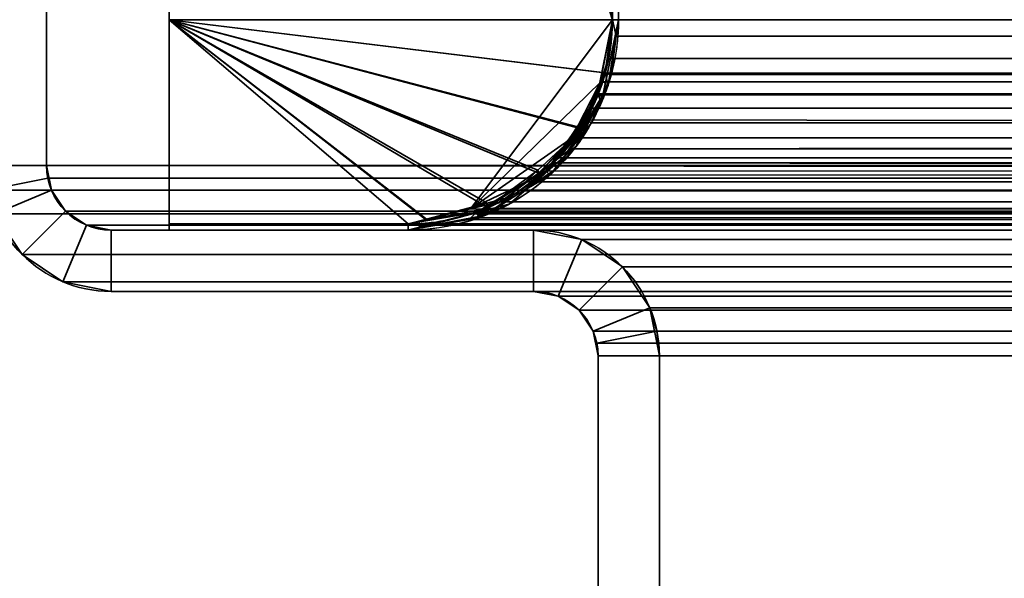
# Model space of a CAD drawing. Header units: millimetres. Extents: x -503 to 6703, y -110 to 193.
# Tile 456 of 656: x 1136 to 1160, y 41 to 55. Entities that reach past the tile are written whole.
import ezdxf

# ---------------------------------------------------------------- set-up
doc = ezdxf.new("R2010")
doc.units = ezdxf.units.MM
doc.layers.add('151', color=7, linetype='Continuous', true_color=0xffffff)

# ---------------------------------------------------------------- blocks, each defined once
blk = doc.blocks.new('UG_SURFACE_002')
at = {"layer": '151', "color": 252, "linetype": 'Continuous', "lineweight": 35}
for points in [[(2052.5, -14, 2212.25), (2052.5, 174.4, 2212.25), (947.5, 174.4, 2212.25), (947.5, -14, 2212.25)], [(1097.5, -14, 2062.25), (1097.5, 174.4, 2062.25), (1902.5, 174.4, 2062.25), (1902.5, -14, 2062.25)]]:
    blk.add_3dface(points, dxfattribs=at)
blk = doc.blocks.new('UG_SURFACE_166')
at = {"layer": '151', "color": 252, "linetype": 'Continuous', "lineweight": 35}
for points in [[(1137, 51.58, 2020.25), (1137, 76.92, 2020.25), (1135.5, 76.92, 2021.75), (1135.5, 51.58, 2021.75)], [(1137, 76.92, -7.75), (1137, 51.58, -7.75), (1135.5, 51.58, -7.75), (1135.5, 76.92, -7.75)], [(1137, 51.58, 2020.25), (1137, 51.58, -7.75), (1137, 76.92, -7.75), (1137, 76.92, 2020.25)], [(1135.5, 51.58, 2021.75), (1135.559, 50.979, 2021.691), (1137.03, 51.272, 2020.22), (1137, 51.58, 2020.25)], [(1137, 51.58, -7.75), (1137.12, 50.975, -7.75), (1135.734, 50.401, -7.75), (1135.5, 51.58, -7.75)], [(1137, 51.58, -7.75), (1137.03, 51.272, 2020.22), (1137.12, 50.975, 2020.13)], [(1137, 51.58, -7.75), (1137, 51.58, 2020.25), (1137.03, 51.272, 2020.22)], [(1137.12, 50.975, 2020.13), (1137.12, 50.975, -7.75), (1137, 51.58, -7.75)], [(1135.559, 50.979, 2021.691), (1135.734, 50.401, 2021.516), (1137.12, 50.975, 2020.13), (1137.03, 51.272, 2020.22)], [(1135.734, 50.401, 2021.516), (1136.402, 49.402, 2020.848), (1137.463, 50.463, 2019.787), (1137.12, 50.975, 2020.13)], [(1136.402, 49.402, -7.75), (1135.734, 50.401, -7.75), (1137.12, 50.975, -7.75), (1137.463, 50.463, -7.75)], [(1137.463, 50.463, 2019.787), (1137.463, 50.463, -7.75), (1137.12, 50.975, -7.75), (1137.12, 50.975, 2020.13)], [(1135.734, 50.401, 2021.516), (1135.734, 50.401, -7.75), (1136.402, 49.402, -7.75), (1136.402, 49.402, 2020.848)], [(1137.975, 50.12, 2019.275), (1137.463, 50.463, 2019.787), (1136.402, 49.402, 2020.848), (1137.401, 48.734, 2019.849)], [(1137.463, 50.463, -7.75), (1137.975, 50.12, -7.75), (1137.401, 48.734, -7.75), (1136.402, 49.402, -7.75)], [(1137.975, 50.12, 2019.275), (1137.975, 50.12, -7.75), (1137.463, 50.463, -7.75), (1137.463, 50.463, 2019.787)], [(1138.58, 50, 2018.67), (1137.975, 50.12, 2019.275), (1137.401, 48.734, 2019.849), (1138.58, 48.5, 2018.67)], [(1138.58, 48.5, -7.75), (1137.401, 48.734, -7.75), (1137.975, 50.12, -7.75), (1138.58, 50, -7.75)], [(1138.58, 50, 2018.67), (1138.58, 50, -7.75), (1137.975, 50.12, -7.75), (1137.975, 50.12, 2019.275)], [(1148.92, 50, 2008.33), (1148.92, 50, -7.75), (1138.58, 50, -7.75), (1138.58, 50, 2018.67)], [(1138.58, 48.5, 2018.67), (1148.92, 48.5, 2008.33), (1148.92, 50, 2008.33), (1138.58, 50, 2018.67)], [(1138.58, 50, -7.75), (1148.92, 50, -7.75), (1148.92, 48.5, -7.75), (1138.58, 48.5, -7.75)], [(1150.099, 49.766, 2007.151), (1150.099, 49.766, -7.75), (1148.92, 50, -7.75), (1148.92, 50, 2008.33)], [(1148.92, 48.5, 2008.33), (1149.525, 48.38, 2007.725), (1150.099, 49.766, 2007.151), (1148.92, 50, 2008.33)], [(1148.92, 50, -7.75), (1150.099, 49.766, -7.75), (1149.525, 48.38, -7.75), (1148.92, 48.5, -7.75)], [(1149.525, 48.38, 2007.725), (1150.037, 48.037, 2007.213), (1151.098, 49.098, 2006.152), (1150.099, 49.766, 2007.151)], [(1150.037, 48.037, -7.75), (1149.525, 48.38, -7.75), (1150.099, 49.766, -7.75), (1151.098, 49.098, -7.75)], [(1151.098, 49.098, 2006.152), (1151.098, 49.098, -7.75), (1150.099, 49.766, -7.75), (1150.099, 49.766, 2007.151)], [(1136.402, 49.402, 2020.848), (1136.402, 49.402, -7.75), (1137.401, 48.734, -7.75), (1137.401, 48.734, 2019.849)], [(1151.766, 48.099, 2005.484), (1151.098, 49.098, 2006.152), (1150.037, 48.037, 2007.213), (1150.38, 47.525, 2006.87)], [(1151.098, 49.098, -7.75), (1151.766, 48.099, -7.75), (1150.38, 47.525, -7.75), (1150.037, 48.037, -7.75)], [(1151.766, 48.099, 2005.484), (1151.766, 48.099, -7.75), (1151.098, 49.098, -7.75), (1151.098, 49.098, 2006.152)], [(1137.401, 48.734, 2019.849), (1137.401, 48.734, -7.75), (1138.58, 48.5, -7.75), (1138.58, 48.5, 2018.67)], [(1148.92, 48.5, 2008.33), (1138.58, 48.5, 2018.67), (1138.58, 48.5, -7.75), (1148.92, 48.5, -7.75)], [(1148.92, 48.5, 2008.33), (1148.92, 48.5, -7.75), (1149.525, 48.38, -7.75), (1149.525, 48.38, 2007.725)], [(1149.525, 48.38, 2007.725), (1149.525, 48.38, -7.75), (1150.037, 48.037, -7.75), (1150.037, 48.037, 2007.213)], [(1150.037, 48.037, 2007.213), (1150.037, 48.037, -7.75), (1150.38, 47.525, -7.75), (1150.38, 47.525, 2006.87)], [(1151.941, 47.521, 2005.309), (1151.766, 48.099, 2005.484), (1150.38, 47.525, 2006.87), (1150.47, 47.228, 2006.78)], [(1150.5, 46.92, -7.75), (1150.38, 47.525, -7.75), (1151.766, 48.099, -7.75), (1152, 46.92, -7.75)], [(1151.766, 48.099, -7.75), (1151.766, 48.099, 2005.484), (1151.941, 47.521, 2005.309)], [(1151.941, 47.521, 2005.309), (1152, 46.92, -7.75), (1151.766, 48.099, -7.75)], [(1150.38, 47.525, -7.75), (1150.5, 46.92, -7.75), (1150.5, 46.92, 2006.75)], [(1150.5, 46.92, 2006.75), (1150.47, 47.228, 2006.78), (1150.38, 47.525, -7.75)], [(1150.47, 47.228, 2006.78), (1150.38, 47.525, 2006.87), (1150.38, 47.525, -7.75)], [(1152, 46.92, 2005.25), (1151.941, 47.521, 2005.309), (1150.47, 47.228, 2006.78), (1150.5, 46.92, 2006.75)], [(1151.941, 47.521, 2005.309), (1152, 46.92, 2005.25), (1152, 46.92, -7.75)], [(1150.5, 7.25, 2006.75), (1150.5, 46.92, 2006.75), (1150.5, 46.92, -7.75), (1150.5, 7.25, -7.75)], [(1150.5, 46.92, 2006.75), (1150.5, 7.25, 2006.75), (1152, 7.25, 2005.25), (1152, 46.92, 2005.25)], [(1152, 46.92, -7.75), (1152, 7.25, -7.75), (1150.5, 7.25, -7.75), (1150.5, 46.92, -7.75)], [(1152, 7.25, 2005.25), (1152, 7.25, -7.75), (1152, 46.92, -7.75), (1152, 46.92, 2005.25)]]:
    blk.add_3dface(points, dxfattribs=at)
blk = doc.blocks.new('UG_SURFACE_167')
at = {"layer": '151', "color": 252, "linetype": 'Continuous', "lineweight": 35}
for points in [[(1137, 51.58, 2020.25), (1137, 76.92, 2020.25), (1135.5, 76.92, 2021.75), (1135.5, 51.58, 2021.75)], [(1137, 76.92, -7.75), (1137, 51.58, -7.75), (1135.5, 51.58, -7.75), (1135.5, 76.92, -7.75)], [(1137, 51.58, 2020.25), (1137, 51.58, -7.75), (1137, 76.92, -7.75), (1137, 76.92, 2020.25)], [(1135.5, 51.58, 2021.75), (1135.559, 50.979, 2021.691), (1137.03, 51.272, 2020.22), (1137, 51.58, 2020.25)], [(1137, 51.58, -7.75), (1137.12, 50.975, -7.75), (1135.734, 50.401, -7.75), (1135.5, 51.58, -7.75)], [(1137, 51.58, -7.75), (1137.03, 51.272, 2020.22), (1137.12, 50.975, 2020.13)], [(1137, 51.58, -7.75), (1137, 51.58, 2020.25), (1137.03, 51.272, 2020.22)], [(1137.12, 50.975, 2020.13), (1137.12, 50.975, -7.75), (1137, 51.58, -7.75)], [(1135.559, 50.979, 2021.691), (1135.734, 50.401, 2021.516), (1137.12, 50.975, 2020.13), (1137.03, 51.272, 2020.22)], [(1135.734, 50.401, 2021.516), (1136.402, 49.402, 2020.848), (1137.463, 50.463, 2019.787), (1137.12, 50.975, 2020.13)], [(1136.402, 49.402, -7.75), (1135.734, 50.401, -7.75), (1137.12, 50.975, -7.75), (1137.463, 50.463, -7.75)], [(1137.463, 50.463, 2019.787), (1137.463, 50.463, -7.75), (1137.12, 50.975, -7.75), (1137.12, 50.975, 2020.13)], [(1135.734, 50.401, 2021.516), (1135.734, 50.401, -7.75), (1136.402, 49.402, -7.75), (1136.402, 49.402, 2020.848)], [(1137.975, 50.12, 2019.275), (1137.463, 50.463, 2019.787), (1136.402, 49.402, 2020.848), (1137.401, 48.734, 2019.849)], [(1137.463, 50.463, -7.75), (1137.975, 50.12, -7.75), (1137.401, 48.734, -7.75), (1136.402, 49.402, -7.75)], [(1137.975, 50.12, 2019.275), (1137.975, 50.12, -7.75), (1137.463, 50.463, -7.75), (1137.463, 50.463, 2019.787)], [(1138.58, 50, 2018.67), (1137.975, 50.12, 2019.275), (1137.401, 48.734, 2019.849), (1138.58, 48.5, 2018.67)], [(1138.58, 48.5, -7.75), (1137.401, 48.734, -7.75), (1137.975, 50.12, -7.75), (1138.58, 50, -7.75)], [(1138.58, 50, 2018.67), (1138.58, 50, -7.75), (1137.975, 50.12, -7.75), (1137.975, 50.12, 2019.275)], [(1148.92, 50, 2008.33), (1148.92, 50, -7.75), (1138.58, 50, -7.75), (1138.58, 50, 2018.67)], [(1138.58, 48.5, 2018.67), (1148.92, 48.5, 2008.33), (1148.92, 50, 2008.33), (1138.58, 50, 2018.67)], [(1138.58, 50, -7.75), (1148.92, 50, -7.75), (1148.92, 48.5, -7.75), (1138.58, 48.5, -7.75)], [(1150.099, 49.766, 2007.151), (1150.099, 49.766, -7.75), (1148.92, 50, -7.75), (1148.92, 50, 2008.33)], [(1148.92, 48.5, 2008.33), (1149.525, 48.38, 2007.725), (1150.099, 49.766, 2007.151), (1148.92, 50, 2008.33)], [(1148.92, 50, -7.75), (1150.099, 49.766, -7.75), (1149.525, 48.38, -7.75), (1148.92, 48.5, -7.75)], [(1149.525, 48.38, 2007.725), (1150.037, 48.037, 2007.213), (1151.098, 49.098, 2006.152), (1150.099, 49.766, 2007.151)], [(1150.037, 48.037, -7.75), (1149.525, 48.38, -7.75), (1150.099, 49.766, -7.75), (1151.098, 49.098, -7.75)], [(1151.098, 49.098, 2006.152), (1151.098, 49.098, -7.75), (1150.099, 49.766, -7.75), (1150.099, 49.766, 2007.151)], [(1136.402, 49.402, 2020.848), (1136.402, 49.402, -7.75), (1137.401, 48.734, -7.75), (1137.401, 48.734, 2019.849)], [(1151.766, 48.099, 2005.484), (1151.098, 49.098, 2006.152), (1150.037, 48.037, 2007.213), (1150.38, 47.525, 2006.87)], [(1151.098, 49.098, -7.75), (1151.766, 48.099, -7.75), (1150.38, 47.525, -7.75), (1150.037, 48.037, -7.75)], [(1151.766, 48.099, 2005.484), (1151.766, 48.099, -7.75), (1151.098, 49.098, -7.75), (1151.098, 49.098, 2006.152)], [(1137.401, 48.734, 2019.849), (1137.401, 48.734, -7.75), (1138.58, 48.5, -7.75), (1138.58, 48.5, 2018.67)], [(1148.92, 48.5, 2008.33), (1138.58, 48.5, 2018.67), (1138.58, 48.5, -7.75), (1148.92, 48.5, -7.75)], [(1148.92, 48.5, 2008.33), (1148.92, 48.5, -7.75), (1149.525, 48.38, -7.75), (1149.525, 48.38, 2007.725)], [(1149.525, 48.38, 2007.725), (1149.525, 48.38, -7.75), (1150.037, 48.037, -7.75), (1150.037, 48.037, 2007.213)], [(1150.037, 48.037, 2007.213), (1150.037, 48.037, -7.75), (1150.38, 47.525, -7.75), (1150.38, 47.525, 2006.87)], [(1151.941, 47.521, 2005.309), (1151.766, 48.099, 2005.484), (1150.38, 47.525, 2006.87), (1150.47, 47.228, 2006.78)], [(1150.5, 46.92, -7.75), (1150.38, 47.525, -7.75), (1151.766, 48.099, -7.75), (1152, 46.92, -7.75)], [(1151.766, 48.099, -7.75), (1151.766, 48.099, 2005.484), (1151.941, 47.521, 2005.309)], [(1151.941, 47.521, 2005.309), (1152, 46.92, -7.75), (1151.766, 48.099, -7.75)], [(1150.38, 47.525, -7.75), (1150.5, 46.92, -7.75), (1150.5, 46.92, 2006.75)], [(1150.5, 46.92, 2006.75), (1150.47, 47.228, 2006.78), (1150.38, 47.525, -7.75)], [(1150.47, 47.228, 2006.78), (1150.38, 47.525, 2006.87), (1150.38, 47.525, -7.75)], [(1152, 46.92, 2005.25), (1151.941, 47.521, 2005.309), (1150.47, 47.228, 2006.78), (1150.5, 46.92, 2006.75)], [(1151.941, 47.521, 2005.309), (1152, 46.92, 2005.25), (1152, 46.92, -7.75)], [(1150.5, 7.25, 2006.75), (1150.5, 46.92, 2006.75), (1150.5, 46.92, -7.75), (1150.5, 7.25, -7.75)], [(1150.5, 46.92, 2006.75), (1150.5, 7.25, 2006.75), (1152, 7.25, 2005.25), (1152, 46.92, 2005.25)], [(1152, 46.92, -7.75), (1152, 7.25, -7.75), (1150.5, 7.25, -7.75), (1150.5, 46.92, -7.75)], [(1152, 7.25, 2005.25), (1152, 7.25, -7.75), (1152, 46.92, -7.75), (1152, 46.92, 2005.25)]]:
    blk.add_3dface(points, dxfattribs=at)
blk = doc.blocks.new('UG_SURFACE_168')
at = {"layer": '151', "color": 252, "linetype": 'Continuous', "lineweight": 35}
for points in [[(1135.5, 51.58, 2021.75), (1864.5, 51.58, 2021.75), (1864.5, 76.92, 2021.75), (1135.5, 76.92, 2021.75)], [(1135.5, 51.58, 2021.75), (1135.5, 76.92, 2021.75), (1137, 76.92, 2020.25), (1137, 51.58, 2020.25)], [(1137, 51.58, 2020.25), (1137, 76.92, 2020.25), (1863, 76.92, 2020.25), (1863, 51.58, 2020.25)], [(1864.441, 50.979, 2021.691), (1135.5, 51.58, 2021.75), (1135.559, 50.979, 2021.691)], [(1864.441, 50.979, 2021.691), (1864.5, 51.58, 2021.75), (1135.5, 51.58, 2021.75)], [(1137, 51.58, 2020.25), (1137.03, 51.272, 2020.22), (1135.559, 50.979, 2021.691), (1135.5, 51.58, 2021.75)], [(1137.03, 51.272, 2020.22), (1137, 51.58, 2020.25), (1863, 51.58, 2020.25)], [(1137.03, 51.272, 2020.22), (1863, 51.58, 2020.25), (1862.97, 51.272, 2020.22)], [(1137.03, 51.272, 2020.22), (1137.12, 50.975, 2020.13), (1135.734, 50.401, 2021.516), (1135.559, 50.979, 2021.691)], [(1862.97, 51.272, 2020.22), (1862.88, 50.975, 2020.13), (1137.12, 50.975, 2020.13), (1137.03, 51.272, 2020.22)], [(1135.559, 50.979, 2021.691), (1135.734, 50.401, 2021.516), (1864.266, 50.401, 2021.516), (1864.441, 50.979, 2021.691)], [(1137.12, 50.975, 2020.13), (1137.463, 50.463, 2019.787), (1136.402, 49.402, 2020.848), (1135.734, 50.401, 2021.516)], [(1862.537, 50.463, 2019.787), (1137.463, 50.463, 2019.787), (1137.12, 50.975, 2020.13), (1862.88, 50.975, 2020.13)], [(1864.266, 50.401, 2021.516), (1135.734, 50.401, 2021.516), (1136.402, 49.402, 2020.848), (1863.598, 49.402, 2020.848)], [(1137.401, 48.734, 2019.849), (1136.402, 49.402, 2020.848), (1137.463, 50.463, 2019.787), (1137.975, 50.12, 2019.275)], [(1862.025, 50.12, 2019.275), (1137.975, 50.12, 2019.275), (1137.463, 50.463, 2019.787), (1862.537, 50.463, 2019.787)], [(1138.58, 48.5, 2018.67), (1137.401, 48.734, 2019.849), (1137.975, 50.12, 2019.275), (1138.58, 50, 2018.67)], [(1861.42, 50, 2018.67), (1138.58, 50, 2018.67), (1137.975, 50.12, 2019.275), (1862.025, 50.12, 2019.275)], [(1148.92, 50, 2008.33), (1138.58, 50, 2018.67), (1861.42, 50, 2018.67), (1851.08, 50, 2008.33)], [(1138.58, 50, 2018.67), (1148.92, 50, 2008.33), (1148.92, 48.5, 2008.33), (1138.58, 48.5, 2018.67)], [(1849.901, 49.766, 2007.151), (1150.099, 49.766, 2007.151), (1148.92, 50, 2008.33), (1851.08, 50, 2008.33)], [(1148.92, 50, 2008.33), (1150.099, 49.766, 2007.151), (1149.525, 48.38, 2007.725), (1148.92, 48.5, 2008.33)], [(1150.099, 49.766, 2007.151), (1151.098, 49.098, 2006.152), (1150.037, 48.037, 2007.213), (1149.525, 48.38, 2007.725)], [(1848.902, 49.098, 2006.152), (1151.098, 49.098, 2006.152), (1150.099, 49.766, 2007.151), (1849.901, 49.766, 2007.151)], [(1863.598, 49.402, 2020.848), (1136.402, 49.402, 2020.848), (1137.401, 48.734, 2019.849), (1862.599, 48.734, 2019.849)], [(1150.38, 47.525, 2006.87), (1150.037, 48.037, 2007.213), (1151.098, 49.098, 2006.152), (1151.766, 48.099, 2005.484)], [(1848.234, 48.099, 2005.484), (1151.766, 48.099, 2005.484), (1151.098, 49.098, 2006.152), (1848.902, 49.098, 2006.152)], [(1862.599, 48.734, 2019.849), (1137.401, 48.734, 2019.849), (1138.58, 48.5, 2018.67), (1861.42, 48.5, 2018.67)], [(1148.92, 48.5, 2008.33), (1851.08, 48.5, 2008.33), (1861.42, 48.5, 2018.67), (1138.58, 48.5, 2018.67)], [(1851.08, 48.5, 2008.33), (1148.92, 48.5, 2008.33), (1149.525, 48.38, 2007.725), (1850.475, 48.38, 2007.725)], [(1850.475, 48.38, 2007.725), (1149.525, 48.38, 2007.725), (1150.037, 48.037, 2007.213), (1849.963, 48.037, 2007.213)], [(1849.963, 48.037, 2007.213), (1150.037, 48.037, 2007.213), (1150.38, 47.525, 2006.87), (1849.62, 47.525, 2006.87)], [(1150.47, 47.228, 2006.78), (1150.38, 47.525, 2006.87), (1151.766, 48.099, 2005.484), (1151.941, 47.521, 2005.309)], [(1151.941, 47.521, 2005.309), (1151.766, 48.099, 2005.484), (1848.234, 48.099, 2005.484)], [(1151.941, 47.521, 2005.309), (1848.234, 48.099, 2005.484), (1848.059, 47.521, 2005.309)], [(1849.53, 47.228, 2006.78), (1150.38, 47.525, 2006.87), (1150.47, 47.228, 2006.78)], [(1849.53, 47.228, 2006.78), (1849.62, 47.525, 2006.87), (1150.38, 47.525, 2006.87)], [(1150.5, 46.92, 2006.75), (1150.47, 47.228, 2006.78), (1151.941, 47.521, 2005.309), (1152, 46.92, 2005.25)], [(1848.059, 47.521, 2005.309), (1152, 46.92, 2005.25), (1151.941, 47.521, 2005.309)], [(1848.059, 47.521, 2005.309), (1848, 46.92, 2005.25), (1152, 46.92, 2005.25)], [(1150.47, 47.228, 2006.78), (1849.5, 46.92, 2006.75), (1849.53, 47.228, 2006.78)], [(1150.47, 47.228, 2006.78), (1150.5, 46.92, 2006.75), (1849.5, 46.92, 2006.75)], [(1150.5, 7.25, 2006.75), (1849.5, 7.25, 2006.75), (1849.5, 46.92, 2006.75), (1150.5, 46.92, 2006.75)], [(1152, 46.92, 2005.25), (1152, 7.25, 2005.25), (1150.5, 7.25, 2006.75), (1150.5, 46.92, 2006.75)], [(1152, 7.25, 2005.25), (1152, 46.92, 2005.25), (1848, 46.92, 2005.25), (1848, 7.25, 2005.25)]]:
    blk.add_3dface(points, dxfattribs=at)
blk = doc.blocks.new('UG_SURFACE_172')
at = {"layer": '151', "color": 41, "linetype": 'Continuous', "lineweight": 35}
for points in [[(1139, 147.3, -4.75), (1139, 173.15, -4.75), (1150.85, 173.15, -4.75), (1150.85, 55.15, -4.75)], [(1140, 89, 2017.25), (1140, 55.15, 2017.25), (1150.85, 55.15, 2006.4), (1150.85, 173.15, 2006.4)], [(1150.85, 173.15, 2006.4), (1150.85, 55.15, 2006.4), (1150.85, 55.15, -4.75), (1150.85, 173.15, -4.75)], [(1140, 89, -4.75), (1139, 147.3, -4.75), (1150.85, 55.15, -4.75)], [(1140, 55.15, 2017.25), (1140, 89, 2017.25), (1140, 89, -4.75), (1140, 55.15, -4.75)], [(1150.85, 55.15, -4.75), (1140, 55.15, -4.75), (1140, 89, -4.75)], [(1140, 55.15, 2017.25), (1140, 55.15, -4.75), (1150.85, 55.15, -4.75), (1150.85, 55.15, 2006.4)]]:
    blk.add_3dface(points, dxfattribs=at)
blk = doc.blocks.new('UG_SURFACE_175')
at = {"layer": '151', "color": 7, "linetype": 'Continuous', "lineweight": 35}
for points in [[(1151, 173.15, -4.75), (1151, 55.15, -4.75), (1150.85, 55.15, -4.75), (1150.85, 173.15, -4.75)], [(1150.85, 55.15, 2006.4), (1150.85, 173.15, 2006.4), (1150.85, 173.15, -4.75), (1150.85, 55.15, -4.75)], [(1150.85, 173.15, 2006.4), (1150.85, 55.15, 2006.4), (1151, 55.15, 2006.25), (1151, 173.15, 2006.25)], [(1151, 55.15, -4.75), (1151, 173.15, -4.75), (1151, 173.15, 2006.25), (1151, 55.15, 2006.25)], [(1151, 55.15, -4.75), (1150.68, 53.607, -4.75), (1150.563, 53.646, -4.75), (1150.85, 55.15, -4.75)], [(1150.676, 53.842, 2006.574), (1150.85, 55.15, -4.75), (1150.563, 53.646, -4.75)], [(1150.608, 53.261, -4.75), (1150.68, 53.607, -4.75), (1151, 55.15, 2006.25)], [(1151, 55.15, 2006.25), (1150.745, 53.55, 2006.505), (1150.608, 53.261, -4.75)], [(1150.85, 55.15, 2006.4), (1150.676, 53.842, 2006.574), (1150.745, 53.55, 2006.505), (1151, 55.15, 2006.25)], [(1150.676, 53.842, 2006.574), (1150.85, 55.15, 2006.4), (1150.85, 55.15, -4.75)], [(1150.68, 53.607, -4.75), (1151, 55.15, -4.75), (1151, 55.15, 2006.25)], [(1150.608, 53.286, 2006.642), (1150.745, 53.55, 2006.505), (1150.676, 53.842, 2006.574), (1150.468, 53.335, 2006.782)], [(1150.563, 53.646, -4.75), (1150.468, 53.335, 2006.782), (1150.676, 53.842, 2006.574)], [(1150.563, 53.646, -4.75), (1150.499, 53.31, -4.75), (1150.468, 53.335, 2006.782)], [(1150.499, 53.31, -4.75), (1150.563, 53.646, -4.75), (1150.68, 53.607, -4.75), (1150.608, 53.261, -4.75)], [(1150.745, 53.55, 2006.505), (1150.608, 53.286, 2006.642), (1150.608, 53.261, -4.75)], [(1149.492, 51.508, -4.75), (1149.976, 52.228, -4.75), (1150.608, 53.286, 2006.642)], [(1150.608, 53.286, 2006.642), (1149.974, 52.065, 2007.277), (1149.492, 51.508, -4.75)], [(1150.58, 53.125, -4.75), (1149.976, 52.228, -4.75), (1149.847, 52.317, -4.75), (1150.499, 53.31, -4.75)], [(1150.206, 52.695, 2007.044), (1150.499, 53.31, -4.75), (1149.847, 52.317, -4.75)], [(1150.468, 53.335, 2006.782), (1150.206, 52.695, 2007.044), (1149.974, 52.065, 2007.277), (1150.608, 53.286, 2006.642)], [(1149.976, 52.228, -4.75), (1150.58, 53.125, -4.75), (1150.608, 53.286, 2006.642)], [(1150.206, 52.695, 2007.044), (1150.468, 53.335, 2006.782), (1150.499, 53.31, -4.75)], [(1150.499, 53.31, -4.75), (1150.608, 53.261, -4.75), (1150.58, 53.125, -4.75)], [(1150.58, 53.125, -4.75), (1150.608, 53.261, -4.75), (1150.608, 53.286, 2006.642)], [(1149.448, 51.609, 2007.802), (1149.974, 52.065, 2007.277), (1150.206, 52.695, 2007.044), (1149.368, 51.643, 2007.882)], [(1149.847, 52.317, -4.75), (1149.368, 51.643, 2007.882), (1150.206, 52.695, 2007.044)], [(1149.847, 52.317, -4.75), (1149.386, 51.614, -4.75), (1149.368, 51.643, 2007.882)], [(1149.386, 51.614, -4.75), (1149.847, 52.317, -4.75), (1149.976, 52.228, -4.75), (1149.492, 51.508, -4.75)], [(1149.974, 52.065, 2007.277), (1149.448, 51.609, 2007.802), (1149.492, 51.508, -4.75)], [(1147.742, 50.368, -4.75), (1148.932, 51.143, -4.75), (1149.448, 51.609, 2007.802)], [(1149.448, 51.609, 2007.802), (1148.32, 50.631, 2008.93), (1147.742, 50.368, -4.75)], [(1148.32, 50.631, 2008.93), (1149.448, 51.609, 2007.802), (1149.218, 51.454, 2008.032)], [(1149.492, 51.508, -4.75), (1148.932, 51.143, -4.75), (1148.844, 51.256, -4.75), (1149.386, 51.614, -4.75)], [(1149.218, 51.454, 2008.032), (1149.386, 51.614, -4.75), (1148.844, 51.256, -4.75)], [(1148.932, 51.143, -4.75), (1149.492, 51.508, -4.75), (1149.448, 51.609, 2007.802)], [(1149.368, 51.643, 2007.882), (1149.218, 51.454, 2008.032), (1149.448, 51.609, 2007.802)], [(1149.218, 51.454, 2008.032), (1149.368, 51.643, 2007.882), (1149.386, 51.614, -4.75)], [(1147.73, 50.48, 2009.52), (1148.32, 50.631, 2008.93), (1149.218, 51.454, 2008.032), (1147.681, 50.532, 2009.569)], [(1148.844, 51.256, -4.75), (1147.681, 50.532, 2009.569), (1149.218, 51.454, 2008.032)], [(1148.844, 51.256, -4.75), (1147.728, 50.516, -4.75), (1147.681, 50.532, 2009.569)], [(1147.728, 50.516, -4.75), (1148.844, 51.256, -4.75), (1148.932, 51.143, -4.75), (1147.742, 50.368, -4.75)], [(1148.32, 50.631, 2008.93), (1147.73, 50.48, 2009.52), (1147.742, 50.368, -4.75)], [(1145.85, 50.15, 2011.4), (1147.561, 50.484, -4.75), (1146.122, 50.203, -4.75)], [(1147.561, 50.484, -4.75), (1145.85, 50.15, 2011.4), (1147.529, 50.44, 2009.721)], [(1145.85, 50, -4.75), (1146.131, 50.054, -4.75), (1147.73, 50.48, 2009.52)], [(1147.73, 50.48, 2009.52), (1145.85, 50, 2011.4), (1145.85, 50, -4.75)], [(1145.85, 50, 2011.4), (1147.73, 50.48, 2009.52), (1147.529, 50.44, 2009.721)], [(1147.529, 50.44, 2009.721), (1145.85, 50.15, 2011.4), (1145.85, 50, 2011.4)], [(1147.614, 50.338, -4.75), (1146.131, 50.054, -4.75), (1146.122, 50.203, -4.75), (1147.561, 50.484, -4.75)], [(1146.131, 50.054, -4.75), (1147.614, 50.338, -4.75), (1147.73, 50.48, 2009.52)], [(1147.681, 50.532, 2009.569), (1147.529, 50.44, 2009.721), (1147.73, 50.48, 2009.52)], [(1147.529, 50.44, 2009.721), (1147.681, 50.532, 2009.569), (1147.689, 50.508, -4.75)], [(1147.529, 50.44, 2009.721), (1147.689, 50.508, -4.75), (1147.561, 50.484, -4.75)], [(1147.731, 50.361, -4.75), (1147.614, 50.338, -4.75), (1147.561, 50.484, -4.75), (1147.689, 50.508, -4.75)], [(1147.73, 50.48, 2009.52), (1147.614, 50.338, -4.75), (1147.731, 50.361, -4.75)], [(1147.728, 50.516, -4.75), (1147.689, 50.508, -4.75), (1147.681, 50.532, 2009.569)], [(1147.689, 50.508, -4.75), (1147.728, 50.516, -4.75), (1147.742, 50.368, -4.75), (1147.731, 50.361, -4.75)], [(1147.731, 50.361, -4.75), (1147.742, 50.368, -4.75), (1147.73, 50.48, 2009.52)], [(1145.85, 50.15, 2011.4), (1140, 50.15, 2017.25), (1140, 50, 2017.25), (1145.85, 50, 2011.4)], [(1140, 50.15, -4.75), (1145.85, 50.15, -4.75), (1145.85, 50, -4.75), (1140, 50, -4.75)], [(1140, 50.15, -4.75), (1140, 50, -4.75), (1140, 50, 2017.25), (1140, 50.15, 2017.25)], [(1145.85, 50.15, 2011.4), (1145.85, 50.15, -4.75), (1140, 50.15, -4.75), (1140, 50.15, 2017.25)], [(1146.131, 50.054, -4.75), (1145.85, 50, -4.75), (1145.85, 50.15, -4.75), (1146.122, 50.203, -4.75)], [(1146.122, 50.203, -4.75), (1145.85, 50.15, -4.75), (1145.85, 50.15, 2011.4)], [(1145.85, 50, 2011.4), (1140, 50, 2017.25), (1140, 50, -4.75), (1145.85, 50, -4.75)]]:
    blk.add_3dface(points, dxfattribs=at)
blk = doc.blocks.new('UG_SURFACE_176')
at = {"layer": '151', "color": 14, "linetype": 'Continuous', "lineweight": 35}
for points in [[(1140, 55.15, -4.75), (1149.051, 51.391, -4.75), (1147.796, 50.552, -4.75)], [(1140, 55.15, -4.75), (1150.594, 53.861, -4.75), (1150.469, 53.237, -4.75), (1149.997, 52.529, -4.75)], [(1147.796, 50.552, -4.75), (1147.763, 50.531, -4.75), (1146.301, 50.24, -4.75), (1140, 55.15, -4.75)], [(1140, 55.15, -4.75), (1150.85, 55.15, -4.75), (1150.594, 53.861, -4.75)], [(1149.997, 52.529, -4.75), (1149.386, 51.614, -4.75), (1149.051, 51.391, -4.75), (1140, 55.15, -4.75)], [(1146.301, 50.24, -4.75), (1145.85, 50.15, -4.75), (1140, 50.15, -4.75), (1140, 55.15, -4.75)], [(1140, 50.15, 2017.25), (1140, 55.15, 2017.25), (1140, 55.15, -4.75), (1140, 50.15, -4.75)], [(1150.85, 55.15, 2006.4), (1150.85, 55.15, -4.75), (1140, 55.15, -4.75), (1140, 55.15, 2017.25)], [(1140, 55.15, 2017.25), (1146.301, 50.269, 2010.949), (1147.785, 50.659, 2009.465)], [(1147.785, 50.659, 2009.465), (1148.311, 50.797, 2008.939), (1149.029, 51.464, 2008.221), (1140, 55.15, 2017.25)], [(1149.029, 51.464, 2008.221), (1150.007, 52.372, 2007.242), (1150.061, 52.49, 2007.189), (1140, 55.15, 2017.25)], [(1140, 55.15, 2017.25), (1140, 50.15, 2017.25), (1145.85, 50.15, 2011.4), (1146.301, 50.269, 2010.949)], [(1150.061, 52.49, 2007.189), (1150.676, 53.845, 2006.573), (1140, 55.15, 2017.25)], [(1150.676, 53.845, 2006.573), (1150.677, 53.846, 2006.573), (1150.85, 55.15, 2006.4), (1140, 55.15, 2017.25)], [(1150.594, 53.861, -4.75), (1150.85, 55.15, -4.75), (1150.85, 55.15, 2006.4)], [(1150.85, 55.15, 2006.4), (1150.677, 53.846, 2006.573), (1150.594, 53.861, -4.75)], [(1149.997, 52.529, -4.75), (1150.469, 53.237, -4.75), (1150.676, 53.845, 2006.573)], [(1150.676, 53.845, 2006.573), (1150.061, 52.49, 2007.189), (1149.997, 52.529, -4.75)], [(1150.469, 53.237, -4.75), (1150.594, 53.861, -4.75), (1150.676, 53.845, 2006.573)], [(1150.677, 53.846, 2006.573), (1150.676, 53.845, 2006.573), (1150.594, 53.861, -4.75)], [(1150.007, 52.372, 2007.242), (1149.029, 51.464, 2008.221), (1149.051, 51.391, -4.75)], [(1149.051, 51.391, -4.75), (1149.386, 51.614, -4.75), (1150.061, 52.49, 2007.189)], [(1150.061, 52.49, 2007.189), (1150.007, 52.372, 2007.242), (1149.051, 51.391, -4.75)], [(1149.386, 51.614, -4.75), (1149.997, 52.529, -4.75), (1150.061, 52.49, 2007.189)], [(1147.796, 50.552, -4.75), (1149.051, 51.391, -4.75), (1149.029, 51.464, 2008.221)], [(1149.029, 51.464, 2008.221), (1148.311, 50.797, 2008.939), (1147.796, 50.552, -4.75)], [(1146.301, 50.24, -4.75), (1147.763, 50.531, -4.75), (1147.785, 50.659, 2009.465)], [(1147.785, 50.659, 2009.465), (1146.301, 50.269, 2010.949), (1146.301, 50.24, -4.75)], [(1147.763, 50.531, -4.75), (1147.796, 50.552, -4.75), (1147.785, 50.659, 2009.465)], [(1148.311, 50.797, 2008.939), (1147.785, 50.659, 2009.465), (1147.796, 50.552, -4.75)], [(1140, 50.15, 2017.25), (1140, 50.15, -4.75), (1145.85, 50.15, -4.75), (1145.85, 50.15, 2011.4)], [(1145.85, 50.15, -4.75), (1146.301, 50.24, -4.75), (1146.301, 50.269, 2010.949)], [(1146.301, 50.269, 2010.949), (1145.85, 50.15, 2011.4), (1145.85, 50.15, -4.75)]]:
    blk.add_3dface(points, dxfattribs=at)
blk = doc.blocks.new('UG_SURFACE_177')
at = {"layer": '151', "color": 14, "linetype": 'Continuous', "lineweight": 35}
for points in [[(1140, 55.15, 2017.25), (1150.85, 55.15, 2006.4), (1147.38, 50.517, 2009.87), (1145.85, 50.15, 2011.4)], [(1145.85, 50.15, 2011.4), (1140, 50.15, 2017.25), (1140, 55.15, 2017.25)], [(1860, 50.15, 2017.25), (1860, 55.15, 2017.25), (1140, 55.15, 2017.25), (1140, 50.15, 2017.25)], [(1860, 55.15, 2017.25), (1849.15, 55.15, 2006.4), (1150.85, 55.15, 2006.4), (1140, 55.15, 2017.25)], [(1147.38, 50.517, 2009.87), (1150.85, 55.15, 2006.4), (1150.759, 54.198, 2006.491), (1150.571, 53.63, 2006.68)], [(1150.759, 54.198, 2006.491), (1849.15, 55.15, 2006.4), (1849.324, 53.842, 2006.574)], [(1150.759, 54.198, 2006.491), (1150.85, 55.15, 2006.4), (1849.15, 55.15, 2006.4)], [(1849.324, 53.842, 2006.574), (1150.571, 53.63, 2006.68), (1150.759, 54.198, 2006.491)], [(1849.324, 53.842, 2006.574), (1849.414, 53.622, 2006.664), (1150.571, 53.63, 2006.68)], [(1150.571, 53.63, 2006.68), (1150.357, 52.984, 2006.893), (1149.864, 52.258, 2007.385), (1147.38, 50.517, 2009.87)], [(1150.357, 52.984, 2006.893), (1150.571, 53.63, 2006.68), (1849.414, 53.622, 2006.664)], [(1150.357, 52.984, 2006.893), (1849.414, 53.622, 2006.664), (1849.794, 52.695, 2007.044)], [(1849.794, 52.695, 2007.044), (1149.864, 52.258, 2007.385), (1150.357, 52.984, 2006.893)], [(1849.794, 52.695, 2007.044), (1850.136, 52.266, 2007.386), (1149.864, 52.258, 2007.385)], [(1147.38, 50.517, 2009.87), (1149.864, 52.258, 2007.385), (1149.534, 51.769, 2007.716), (1148.762, 51.184, 2008.487)], [(1149.534, 51.769, 2007.716), (1850.136, 52.266, 2007.386), (1850.782, 51.454, 2008.032)], [(1149.534, 51.769, 2007.716), (1149.864, 52.258, 2007.385), (1850.136, 52.266, 2007.386)], [(1850.782, 51.454, 2008.032), (1148.762, 51.184, 2008.487), (1149.534, 51.769, 2007.716)], [(1850.782, 51.454, 2008.032), (1851.232, 51.184, 2008.482), (1148.762, 51.184, 2008.487)], [(1148.762, 51.184, 2008.487), (1148.116, 50.693, 2009.134), (1147.38, 50.517, 2009.87)], [(1148.116, 50.693, 2009.134), (1851.232, 51.184, 2008.482), (1852.471, 50.44, 2009.721)], [(1148.116, 50.693, 2009.134), (1148.762, 51.184, 2008.487), (1851.232, 51.184, 2008.482)], [(1852.471, 50.44, 2009.721), (1147.38, 50.517, 2009.87), (1148.116, 50.693, 2009.134)], [(1145.85, 50.15, 2011.4), (1147.38, 50.517, 2009.87), (1852.607, 50.417, 2009.857)], [(1852.607, 50.417, 2009.857), (1854.15, 50.15, 2011.4), (1145.85, 50.15, 2011.4)], [(1852.471, 50.44, 2009.721), (1852.607, 50.417, 2009.857), (1147.38, 50.517, 2009.87)], [(1854.15, 50.15, 2011.4), (1860, 50.15, 2017.25), (1140, 50.15, 2017.25), (1145.85, 50.15, 2011.4)]]:
    blk.add_3dface(points, dxfattribs=at)
blk = doc.blocks.new('UG_SURFACE_178')
at = {"layer": '151', "color": 7, "linetype": 'Continuous', "lineweight": 35}
for points in [[(1151, 173.15, 2006.25), (1151, 55.15, 2006.25), (1150.85, 55.15, 2006.4), (1150.85, 173.15, 2006.4)], [(1849.15, 55.15, 2006.4), (1849.15, 173.15, 2006.4), (1150.85, 173.15, 2006.4), (1150.85, 55.15, 2006.4)], [(1151, 55.15, 2006.25), (1151, 173.15, 2006.25), (1849, 173.15, 2006.25), (1849, 55.15, 2006.25)], [(1150.947, 54.75, 2006.303), (1150.82, 53.802, 2006.429), (1150.676, 53.842, 2006.574), (1150.85, 55.15, 2006.4)], [(1849.241, 54.198, 2006.491), (1150.85, 55.15, 2006.4), (1150.676, 53.842, 2006.574)], [(1150.85, 55.15, 2006.4), (1151, 55.15, 2006.25), (1150.947, 54.75, 2006.303)], [(1849.241, 54.198, 2006.491), (1849.15, 55.15, 2006.4), (1150.85, 55.15, 2006.4)], [(1849.039, 54.744, 2006.289), (1150.947, 54.75, 2006.303), (1151, 55.15, 2006.25)], [(1151, 55.15, 2006.25), (1849, 55.15, 2006.25), (1849.039, 54.744, 2006.289)], [(1150.82, 53.802, 2006.429), (1150.947, 54.75, 2006.303), (1849.039, 54.744, 2006.289)], [(1150.82, 53.802, 2006.429), (1849.039, 54.744, 2006.289), (1849.094, 54.17, 2006.344)], [(1849.094, 54.17, 2006.344), (1150.619, 53.31, 2006.631), (1150.82, 53.802, 2006.429)], [(1849.094, 54.17, 2006.344), (1849.381, 53.304, 2006.631), (1150.619, 53.31, 2006.631)], [(1150.676, 53.842, 2006.574), (1849.529, 53.33, 2006.779), (1849.241, 54.198, 2006.491)], [(1150.469, 53.337, 2006.781), (1150.676, 53.842, 2006.574), (1150.82, 53.802, 2006.429), (1150.619, 53.31, 2006.631)], [(1150.676, 53.842, 2006.574), (1150.469, 53.337, 2006.781), (1849.529, 53.33, 2006.779)], [(1150.619, 53.31, 2006.631), (1150.337, 52.621, 2006.913), (1150.206, 52.695, 2007.044), (1150.469, 53.337, 2006.781)], [(1850.466, 51.769, 2007.716), (1150.469, 53.337, 2006.781), (1150.206, 52.695, 2007.044)], [(1150.337, 52.621, 2006.913), (1150.619, 53.31, 2006.631), (1849.381, 53.304, 2006.631)], [(1150.337, 52.621, 2006.913), (1849.381, 53.304, 2006.631), (1849.508, 52.92, 2006.758)], [(1850.466, 51.769, 2007.716), (1849.643, 52.984, 2006.893), (1150.469, 53.337, 2006.781)], [(1849.643, 52.984, 2006.893), (1849.529, 53.33, 2006.779), (1150.469, 53.337, 2006.781)], [(1849.508, 52.92, 2006.758), (1149.832, 51.988, 2007.418), (1150.337, 52.621, 2006.913)], [(1849.508, 52.92, 2006.758), (1850.157, 51.962, 2007.407), (1149.832, 51.988, 2007.418)], [(1149.369, 51.644, 2007.881), (1150.206, 52.695, 2007.044), (1150.337, 52.621, 2006.913), (1149.832, 51.988, 2007.418)], [(1150.206, 52.695, 2007.044), (1149.369, 51.644, 2007.881), (1850.625, 51.648, 2007.875)], [(1150.206, 52.695, 2007.044), (1850.625, 51.648, 2007.875), (1850.466, 51.769, 2007.716)], [(1149.832, 51.988, 2007.418), (1149.319, 51.343, 2007.931), (1149.218, 51.454, 2008.032), (1149.369, 51.644, 2007.881)], [(1149.319, 51.343, 2007.931), (1149.832, 51.988, 2007.418), (1850.157, 51.962, 2007.407)], [(1149.319, 51.343, 2007.931), (1850.157, 51.962, 2007.407), (1850.356, 51.668, 2007.606)], [(1850.356, 51.668, 2007.606), (1148.676, 50.958, 2008.574), (1149.319, 51.343, 2007.931)], [(1850.356, 51.668, 2007.606), (1851.323, 50.934, 2008.573), (1148.676, 50.958, 2008.574)], [(1851.884, 50.693, 2009.134), (1149.369, 51.644, 2007.881), (1149.218, 51.454, 2008.032)], [(1851.884, 50.693, 2009.134), (1850.625, 51.648, 2007.875), (1149.369, 51.644, 2007.881)], [(1148.676, 50.958, 2008.574), (1147.579, 50.299, 2009.671), (1147.682, 50.532, 2009.568), (1149.218, 51.454, 2008.032)], [(1149.218, 51.454, 2008.032), (1147.682, 50.532, 2009.568), (1852.32, 50.589, 2009.57)], [(1149.218, 51.454, 2008.032), (1149.319, 51.343, 2007.931), (1148.676, 50.958, 2008.574)], [(1149.218, 51.454, 2008.032), (1852.32, 50.589, 2009.57), (1851.884, 50.693, 2009.134)], [(1147.579, 50.299, 2009.671), (1148.676, 50.958, 2008.574), (1851.323, 50.934, 2008.573)], [(1147.579, 50.299, 2009.671), (1851.323, 50.934, 2008.573), (1851.816, 50.559, 2009.066)], [(1147.334, 50.257, 2009.917), (1145.85, 50, 2011.4), (1145.85, 50.15, 2011.4), (1147.529, 50.44, 2009.721)], [(1147.529, 50.44, 2009.721), (1145.85, 50.15, 2011.4), (1854.15, 50.15, 2011.4)], [(1851.816, 50.559, 2009.066), (1147.334, 50.257, 2009.917), (1147.579, 50.299, 2009.671)], [(1851.816, 50.559, 2009.066), (1852.679, 50.352, 2009.929), (1147.334, 50.257, 2009.917)], [(1147.529, 50.44, 2009.721), (1147.579, 50.299, 2009.671), (1147.334, 50.257, 2009.917)], [(1147.529, 50.44, 2009.721), (1854.15, 50.15, 2011.4), (1852.32, 50.589, 2009.57)], [(1852.32, 50.589, 2009.57), (1147.682, 50.532, 2009.568), (1147.529, 50.44, 2009.721)], [(1147.579, 50.299, 2009.671), (1147.529, 50.44, 2009.721), (1147.682, 50.532, 2009.568)], [(1140, 50.15, 2017.25), (1140, 50, 2017.25), (1860, 50, 2017.25), (1860, 50.15, 2017.25)], [(1145.85, 50, 2011.4), (1140, 50, 2017.25), (1140, 50.15, 2017.25), (1145.85, 50.15, 2011.4)], [(1860, 50.15, 2017.25), (1854.15, 50.15, 2011.4), (1145.85, 50.15, 2011.4), (1140, 50.15, 2017.25)], [(1854.15, 50, 2011.4), (1145.85, 50, 2011.4), (1147.334, 50.257, 2009.917)], [(1147.334, 50.257, 2009.917), (1852.679, 50.352, 2009.929), (1854.15, 50, 2011.4)], [(1860, 50, 2017.25), (1140, 50, 2017.25), (1145.85, 50, 2011.4), (1854.15, 50, 2011.4)]]:
    blk.add_3dface(points, dxfattribs=at)
blk = doc.blocks.new('UG_SURFACE_179')
at = {"layer": '151', "color": 41, "linetype": 'Continuous', "lineweight": 35}
for points in [[(1139, 147.3, 2018.25), (1139, 173.15, 2018.25), (1150.85, 173.15, 2006.4), (1150.85, 55.15, 2006.4)], [(1849.15, 173.15, 2006.4), (1849.15, 55.15, 2006.4), (1150.85, 55.15, 2006.4), (1150.85, 173.15, 2006.4)], [(1140, 89, 2017.25), (1139, 147.3, 2018.25), (1150.85, 55.15, 2006.4)], [(1860, 55.15, 2017.25), (1860, 89, 2017.25), (1140, 89, 2017.25), (1140, 55.15, 2017.25)], [(1150.85, 55.15, 2006.4), (1140, 55.15, 2017.25), (1140, 89, 2017.25)], [(1849.15, 55.15, 2006.4), (1860, 55.15, 2017.25), (1140, 55.15, 2017.25), (1150.85, 55.15, 2006.4)]]:
    blk.add_3dface(points, dxfattribs=at)

msp = doc.modelspace()

# ---------------------------------------------------------------- linework, layer by layer
at = {"layer": '151', "color": 252, "linetype": 'Continuous', "lineweight": -3, "true_color": 0x939598}
for p, q in [((1137, 51.58, 2020.25), (1137, 76.92, 2020.25)), ((1137, 51.58, 2020.25), (1137, 76.92, 2020.25)), ((1137, 76.92, -7.75), (1137, 51.58, -7.75)), ((1137, 76.92, -7.75), (1137, 51.58, -7.75)), ((1137, 51.58, 2020.25), (1137, 76.92, 2020.25)), ((1140, 55.15, -4.75), (1140, 50.15, -4.75)), ((1860, 55.15, 2017.25), (1140, 55.15, 2017.25)), ((1140, 50.15, 2017.25), (1140, 55.15, 2017.25)), ((1140, 55.15, 2017.25), (1140, 55.15, -4.75)), ((1150.85, 55.15, 2006.4), (1140, 55.15, 2017.25)), ((1140, 50.15, 2017.25), (1140, 55.15, 2017.25)), ((1140, 55.15, 2017.25), (1150.85, 55.15, 2006.4)), ((1864.5, 51.58, 2021.75), (1135.5, 51.58, 2021.75)), ((1137, 51.58, 2020.25), (1137, 51.58, -7.75)), ((1137, 51.58, 2020.25), (1137, 51.58, -7.75)), ((1863, 51.58, 2020.25), (1137, 51.58, 2020.25)), ((1140, 50, 2017.25), (1140, 50.15, 2017.25)), ((1140, 50.15, -4.75), (1140, 50.15, 2017.25)), ((1145.85, 50.15, -4.75), (1140, 50.15, -4.75)), ((1140, 50.15, 2017.25), (1860, 50.15, 2017.25)), ((1140, 50.15, -4.75), (1140, 50, -4.75)), ((1140, 50.15, 2017.25), (1145.85, 50.15, 2011.4)), ((1140, 50, 2017.25), (1140, 50.15, 2017.25)), ((1140, 50.15, 2017.25), (1140, 50.15, -4.75)), ((1145.85, 50.15, 2011.4), (1140, 50.15, 2017.25)), ((1140, 50.15, 2017.25), (1145.85, 50.15, 2011.4)), ((1145.85, 50.15, 2011.4), (1140, 50.15, 2017.25)), ((1860, 50.15, 2017.25), (1140, 50.15, 2017.25)), ((1140, 50.15, -4.75), (1145.85, 50.15, -4.75)), ((1854.15, 50.15, 2011.4), (1145.85, 50.15, 2011.4)), ((1854.15, 50.15, 2011.4), (1145.85, 50.15, 2011.4)), ((1145.85, 50.15, 2011.4), (1145.85, 50.15, -4.75)), ((1145.85, 50.15, 2011.4), (1145.85, 50.15, -4.75)), ((1138.58, 50, 2018.67), (1138.58, 50, -7.75)), ((1138.58, 50, 2018.67), (1138.58, 50, -7.75)), ((1148.92, 50, 2008.33), (1138.58, 50, 2018.67)), ((1148.92, 50, 2008.33), (1138.58, 50, 2018.67)), ((1148.92, 50, 2008.33), (1138.58, 50, 2018.67)), ((1861.42, 50, 2018.67), (1138.58, 50, 2018.67)), ((1138.58, 50, -7.75), (1148.92, 50, -7.75)), ((1138.58, 50, -7.75), (1148.92, 50, -7.75)), ((1140, 50, 2017.25), (1140, 50, -4.75)), ((1140, 50, 2017.25), (1145.85, 50, 2011.4)), ((1145.85, 50, 2011.4), (1140, 50, 2017.25)), ((1140, 50, -4.75), (1145.85, 50, -4.75)), ((1860, 50, 2017.25), (1140, 50, 2017.25)), ((1854.15, 50, 2011.4), (1145.85, 50, 2011.4)), ((1145.85, 50, 2011.4), (1145.85, 50, -4.75)), ((1851.08, 50, 2008.33), (1148.92, 50, 2008.33)), ((1148.92, 50, 2008.33), (1148.92, 50, -7.75)), ((1148.92, 50, 2008.33), (1148.92, 50, -7.75)), ((1148.92, 48.5, 2008.33), (1138.58, 48.5, 2018.67)), ((1138.58, 48.5, -7.75), (1148.92, 48.5, -7.75)), ((1148.92, 48.5, 2008.33), (1138.58, 48.5, 2018.67)), ((1138.58, 48.5, -7.75), (1148.92, 48.5, -7.75)), ((1138.58, 48.5, 2018.67), (1138.58, 48.5, -7.75)), ((1861.42, 48.5, 2018.67), (1138.58, 48.5, 2018.67)), ((1148.92, 48.5, 2008.33), (1138.58, 48.5, 2018.67)), ((1138.58, 48.5, 2018.67), (1138.58, 48.5, -7.75)), ((1148.92, 48.5, 2008.33), (1148.92, 48.5, -7.75)), ((1851.08, 48.5, 2008.33), (1148.92, 48.5, 2008.33)), ((1148.92, 48.5, 2008.33), (1148.92, 48.5, -7.75)), ((1150.5, 7.25, 2006.75), (1150.5, 46.92, 2006.75)), ((1150.5, 46.92, -7.75), (1150.5, 7.25, -7.75)), ((1150.5, 7.25, 2006.75), (1150.5, 46.92, 2006.75)), ((1150.5, 46.92, 2006.75), (1150.5, 46.92, -7.75)), ((1150.5, 46.92, -7.75), (1150.5, 7.25, -7.75)), ((1150.5, 7.25, 2006.75), (1150.5, 46.92, 2006.75)), ((1150.5, 46.92, 2006.75), (1150.5, 46.92, -7.75)), ((1849.5, 46.92, 2006.75), (1150.5, 46.92, 2006.75)), ((1152, 46.92, 2005.25), (1152, 46.92, -7.75)), ((1152, 46.92, -7.75), (1152, 7.25, -7.75)), ((1152, 46.92, 2005.25), (1152, 46.92, -7.75)), ((1152, 7.25, 2005.25), (1152, 46.92, 2005.25)), ((1848, 46.92, 2005.25), (1152, 46.92, 2005.25)), ((1152, 46.92, -7.75), (1152, 7.25, -7.75)), ((1152, 7.25, 2005.25), (1152, 46.92, 2005.25)), ((1152, 7.25, 2005.25), (1152, 46.92, 2005.25))]:
    msp.add_line(p, q, dxfattribs=at)
msp.add_arc((1145.85, 55.15, -4.75), 5, 270, 0, dxfattribs=at)
at = {"layer": '151', "color": 252, "linetype": 'Continuous', "lineweight": -3, "true_color": 0x939598, "extrusion": (0, 0, -1)}
for centre, radius, start, end in [((-1138.58, 51.58, 7.75), 3.08, 270, 0), ((-1138.58, 51.58, 7.75), 3.08, 270, 0), ((-1138.58, 51.58, 7.75), 1.58, 270, 0), ((-1138.58, 51.58, 7.75), 1.58, 270, 0), ((-1148.92, 46.92, 7.75), 3.08, 90, 180), ((-1148.92, 46.92, 7.75), 3.08, 90, 180), ((-1148.92, 46.92, 7.75), 1.58, 90, 180), ((-1148.92, 46.92, 7.75), 1.58, 90, 180)]:
    msp.add_arc(centre, radius, start, end, dxfattribs=at)
at = {"layer": '151', "color": 252, "linetype": 'Continuous', "lineweight": -3, "true_color": 0x939598, "extrusion": (0.707107, 6.12323e-17, 0.707107)}
for centre, major_axis, start_param, end_param in [((1138.58, 51.58, 2018.67), (-3.08, 0, 3.08), 0, 1.570796), ((1138.58, 51.58, 2018.67), (-3.08, 0, 3.08), 0, 1.570796), ((1138.58, 51.58, 2018.67), (-3.08, 0, 3.08), 0, 1.570796), ((1138.58, 51.58, 2018.67), (-1.58, 0, 1.58), 0, 1.570796), ((1138.58, 51.58, 2018.67), (-1.58, 0, 1.58), 0, 1.570796), ((1138.58, 51.58, 2018.67), (-1.58, 0, 1.58), 0, 1.570796), ((1148.92, 46.92, 2008.33), (-3.08, 0, 3.08), 3.141593, 4.712389), ((1148.92, 46.92, 2008.33), (-3.08, 0, 3.08), 3.141593, 4.712389), ((1148.92, 46.92, 2008.33), (-3.08, 0, 3.08), 3.141593, 4.712389), ((1148.92, 46.92, 2008.33), (-1.58, 0, 1.58), 3.141593, 4.712389), ((1148.92, 46.92, 2008.33), (-1.58, 0, 1.58), 3.141593, 4.712389), ((1148.92, 46.92, 2008.33), (-1.58, 0, 1.58), 3.141593, 4.712389)]:
    msp.add_ellipse(centre, major_axis=major_axis, ratio=0.707107, start_param=start_param, end_param=end_param, dxfattribs=at)
at = {"layer": '151', "color": 252, "linetype": 'Continuous', "lineweight": -3, "true_color": 0x939598}
for points, knots in [([(1150.85, 55.15, 2006.4), (1150.85, 54.343, 2006.4), (1150.649, 53.569, 2006.601), (1149.997, 52.264, 2007.253), (1149.559, 51.738, 2007.691), (1148.106, 50.511, 2009.144), (1146.981, 50.15, 2010.269), (1145.85, 50.15, 2011.4)], [0, 0, 0, 0, 0.25, 0.25, 0.5, 0.5, 1, 1, 1, 1]), ([(1145.85, 50.15, 2011.4), (1146.416, 50.15, 2010.834), (1146.97, 50.243, 2010.28), (1148.055, 50.626, 2009.195), (1148.588, 50.919, 2008.662), (1149.552, 51.731, 2007.698), (1149.992, 52.255, 2007.258), (1150.648, 53.565, 2006.602), (1150.85, 54.343, 2006.4), (1150.85, 55.15, 2006.4)], [0, 0, 0, 0, 0.25, 0.25, 0.5, 0.5, 0.75, 0.75, 1, 1, 1, 1]), ([(1150.85, 55.15, -4.75), (1150.85, 54.561, -4.75), (1150.743, 53.925, -4.75), (1150.255, 52.694, -4.75), (1149.874, 52.103, -4.75), (1148.897, 51.126, -4.75), (1148.306, 50.745, -4.75), (1147.075, 50.257, -4.75), (1146.439, 50.15, -4.75), (1145.85, 50.15, -4.75)], [0, 0, 0, 0, 0.25, 0.25, 0.5, 0.5, 0.75, 0.75, 1, 1, 1, 1]), ([(1151, 55.15, 2006.25), (1151, 54.319, 2006.25), (1150.793, 53.521, 2006.457), (1150.122, 52.177, 2007.128), (1149.671, 51.635, 2007.579), (1148.174, 50.372, 2009.076), (1147.015, 50, 2010.235), (1145.85, 50, 2011.4)], [0, 0, 0, 0, 0.25, 0.25, 0.5, 0.5, 1, 1, 1, 1]), ([(1151, 55.15, -4.75), (1151, 53.798, -4.75), (1150.445, 52.462, -4.75), (1148.538, 50.555, -4.75), (1147.202, 50, -4.75), (1145.85, 50, -4.75)], [0, 0, 0, 0, 0.5, 0.5, 1, 1, 1, 1]), ([(1150.85, 55.15, 2006.4), (1150.85, 54.342, 2006.4), (1150.649, 53.567, 2006.601), (1149.996, 52.261, 2007.254), (1149.557, 51.735, 2007.693), (1148.102, 50.509, 2009.148), (1146.972, 50.15, 2010.278), (1145.85, 50.15, 2011.4)], [0, 0, 0, 0, 0.25, 0.25, 0.5, 0.5, 1, 1, 1, 1])]:
    msp.add_open_spline(points, degree=3, knots=knots, dxfattribs=at)
for points in [[(1145.85, 50.15, 2011.4), (1150.85, 50.15, 2006.4), (1150.85, 55.15, 2006.4)], [(1151, 55.15, 2006.25), (1151, 50, 2006.25), (1145.85, 50, 2011.4)]]:
    msp.add_rational_spline(points, [1, 0.707106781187, 1], degree=2, dxfattribs=at)
msp.add_open_spline([(1145.85, 50, -4.75), (1145.85, 50.15, -4.75)], degree=1, dxfattribs=at)

# ---------------------------------------------------------------- block references
for name in ['UG_SURFACE_175', 'UG_SURFACE_178', 'UG_SURFACE_002', 'UG_SURFACE_172', 'UG_SURFACE_179', 'UG_SURFACE_166', 'UG_SURFACE_167', 'UG_SURFACE_168', 'UG_SURFACE_176', 'UG_SURFACE_177']:
    msp.add_blockref(name, (0, 0), dxfattribs=at)

doc.saveas('drawing.dxf')
